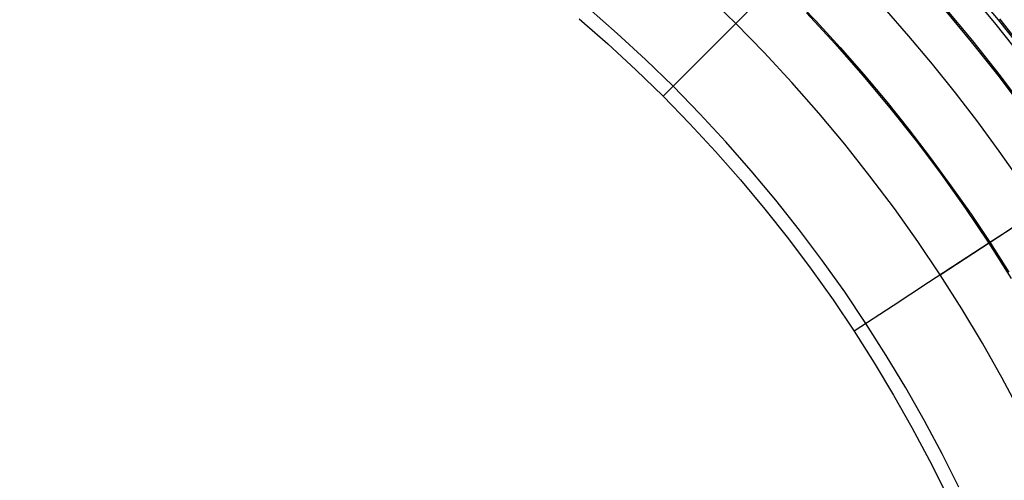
# Model space of a CAD drawing. Header units: millimetres. Extents: x -14 to 488, y -50 to 50.
# Tile 649 of 656: x 461 to 477, y 11 to 19. Entities that reach past the tile are written whole.
import ezdxf

# ---------------------------------------------------------------- set-up
doc = ezdxf.new("R2010")
doc.units = ezdxf.units.MM
doc.header["$MEASUREMENT"] = 0
doc.layers.add('Default', color=7, linetype='Continuous')

msp = doc.modelspace()

# ---------------------------------------------------------------- linework, layer by layer
at = {"layer": 'Default', "extrusion": (1.29204e-07, 2.43344e-08, 1)}
msp.add_lwpolyline([(480.443, 10.365), (480.23, 10.894), (480.005, 11.423), (479.768, 11.95), (479.518, 12.476), (479.256, 13), (478.982, 13.522), (478.695, 14.041), (478.395, 14.557), (478.083, 15.07), (477.759, 15.579), (477.422, 16.083), (477.072, 16.583), (476.71, 17.077), (476.336, 17.566), (475.949, 18.048), (475.551, 18.524), (475.141, 18.993), (474.719, 19.455), (474.285, 19.909), (473.84, 20.355), (473.384, 20.792), (472.917, 21.22), (472.439, 21.638), (471.951, 22.047), (471.453, 22.445), (470.946, 22.833), (470.429, 23.21), (469.903, 23.576), (469.368, 23.93), (468.825, 24.272), (468.274, 24.602), (467.716, 24.92), (467.151, 25.225), (466.579, 25.517), (466.001, 25.796), (465.418, 26.062), (464.829, 26.314), (464.235, 26.553), (463.637, 26.778), (463.036, 26.989), (462.431, 27.186), (461.823, 27.369), (461.212, 27.539), (460.6, 27.694), (459.986, 27.835), (459.372, 27.962), (458.756, 28.076), (458.141, 28.175), (457.526, 28.261), (456.912, 28.333), (456.299, 28.391), (455.688, 28.436), (455.08, 28.468), (454.473, 28.486), (453.87, 28.492), (453.27, 28.485), (452.673, 28.466), (452.081, 28.434), (451.493, 28.39), (450.909, 28.335), (450.331, 28.267), (449.758, 28.189), (449.191, 28.1), (448.629, 28), (448.07, 27.889), (447.509, 27.765), (446.946, 27.63), (446.383, 27.482), (445.82, 27.322), (445.256, 27.149), (444.693, 26.963), (444.13, 26.764), (443.568, 26.552), (443.008, 26.327), (442.45, 26.089), (441.895, 25.838), (441.342, 25.574), (440.792, 25.297), (440.247, 25.006), (439.705, 24.703), (439.168, 24.386), (438.636, 24.057), (438.11, 23.715), (437.59, 23.36), (437.076, 22.993), (436.569, 22.613), (436.069, 22.221), (435.577, 21.817), (435.094, 21.402), (434.619, 20.975), (434.153, 20.536), (433.696, 20.087), (433.249, 19.627), (432.812, 19.157), (432.386, 18.677), (431.97, 18.187), (431.566, 17.688), (431.173, 17.18), (430.792, 16.664), (430.423, 16.14), (430.066, 15.608), (429.721, 15.069), (429.389, 14.523), (429.071, 13.97), (428.765, 13.412), (428.472, 12.849), (428.193, 12.28), (427.927, 11.707), (427.674, 11.13), (427.436, 10.55), (427.21, 9.966), (426.999, 9.38), (426.801, 8.792), (426.616, 8.202), (426.446, 7.61), (426.288, 7.018), (426.144, 6.426), (426.014, 5.833), (425.897, 5.241), (425.792, 4.65), (425.701, 4.06), (425.623, 3.472), (425.557, 2.886), (425.504, 2.303), (425.463, 1.722), (425.433, 1.144), (425.416, 0.57), (425.41, 0)], dxfattribs=at)
at = {"layer": 'Default', "extrusion": (1.77552e-07, 3.34403e-08, 1)}
msp.add_lwpolyline([(478.583, 9.638), (478.287, 10.363), (478.021, 10.969), (477.738, 11.572), (477.438, 12.169), (477.122, 12.761), (476.791, 13.347), (476.443, 13.927), (476.079, 14.499), (475.7, 15.062), (475.306, 15.618), (474.896, 16.164), (474.472, 16.7), (474.034, 17.226), (473.582, 17.741), (473.116, 18.244), (472.638, 18.735), (472.147, 19.214), (471.643, 19.679), (471.128, 20.132), (470.603, 20.57), (470.066, 20.994), (469.52, 21.403), (468.965, 21.797), (468.401, 22.177), (467.829, 22.54), (467.25, 22.888), (466.664, 23.22), (466.072, 23.535), (465.474, 23.835), (464.872, 24.118), (464.265, 24.385), (463.655, 24.635), (463.043, 24.869), (462.428, 25.087), (461.811, 25.288), (461.193, 25.473), (460.575, 25.642), (459.957, 25.794), (459.34, 25.932), (458.724, 26.053), (458.11, 26.159), (457.498, 26.25), (456.889, 26.327), (456.283, 26.388), (455.681, 26.436), (455.084, 26.469), (454.491, 26.489), (453.903, 26.495), (453.315, 26.489), (452.721, 26.469), (452.124, 26.436), (451.522, 26.388), (450.916, 26.327), (450.307, 26.25), (449.696, 26.159), (449.081, 26.053), (448.466, 25.932), (447.848, 25.794), (447.23, 25.642), (446.612, 25.473), (445.994, 25.288), (445.378, 25.087), (444.763, 24.869), (444.15, 24.635), (443.54, 24.385), (442.933, 24.118), (442.331, 23.835), (441.733, 23.535), (441.141, 23.22), (440.555, 22.888), (439.976, 22.54), (439.404, 22.177), (438.84, 21.797), (438.285, 21.403), (437.739, 20.994), (437.203, 20.57), (436.677, 20.132), (436.162, 19.679), (435.659, 19.214), (435.168, 18.735), (434.689, 18.244), (434.223, 17.741), (433.771, 17.226), (433.333, 16.7), (432.909, 16.164), (432.499, 15.618), (432.105, 15.062), (431.726, 14.499), (431.362, 13.927), (431.015, 13.347), (430.683, 12.761), (430.367, 12.169), (430.068, 11.572), (429.785, 10.969), (429.518, 10.363), (429.267, 9.753), (429.034, 9.14), (428.816, 8.525), (428.615, 7.908), (428.43, 7.29), (428.261, 6.672), (428.108, 6.054), (427.971, 5.437), (427.849, 4.821), (427.743, 4.207), (427.652, 3.595), (427.576, 2.986), (427.514, 2.381), (427.467, 1.779), (427.434, 1.181), (427.414, 0.588), (427.407, 0)], dxfattribs=at)
at = {"layer": 'Default'}
for points in [[(476.503, 19.338), (476.995, 18.748), (477.471, 18.146)], [(476.563, 19.389), (477.056, 18.797), (477.533, 18.194)], [(476.392, 10.919), (476.11, 11.482), (475.812, 12.041), (475.499, 12.594), (475.171, 13.141), (474.828, 13.68), (474.47, 14.212), (474.098, 14.736), (473.712, 15.252), (473.312, 15.757), (472.898, 16.254), (472.471, 16.739), (472.032, 17.214), (471.58, 17.678), (471.117, 18.129), (470.642, 18.569), (470.156, 18.995)], [(473.825, 18.917), (474.308, 18.395), (474.777, 17.861), (475.231, 17.316), (475.671, 16.76), (476.095, 16.194), (476.504, 15.618), (476.897, 15.033), (477.274, 14.44)], [(476.117, 19.008), (476.601, 18.428), (477.069, 17.836), (477.52, 17.234)], [(476.136, 19.025), (476.62, 18.444), (477.089, 17.852), (477.541, 17.249)], [(470.001, 18.814), (470.483, 18.392), (470.953, 17.957), (471.412, 17.509), (471.859, 17.05), (472.294, 16.58), (472.717, 16.099), (473.127, 15.607), (473.523, 15.106), (473.905, 14.596), (474.274, 14.077), (474.628, 13.55), (474.968, 13.015), (475.293, 12.474), (475.603, 11.926), (475.898, 11.373), (476.178, 10.815)], [(477.074, 18.812), (477.551, 18.208)], [(477.076, 18.814), (477.554, 18.21)]]:
    msp.add_lwpolyline(points, dxfattribs=at)
for points in [[(472.638, 18.735, 259.886), (475.439, 21.536, 162.918)], [(473.571, 19.211, 259.943), (473.989, 18.773, 259.943), (474.396, 18.328, 259.943), (474.792, 17.875, 259.943), (475.177, 17.416, 259.943), (475.55, 16.95, 259.943), (475.911, 16.479, 259.943), (476.26, 16.002, 259.943), (476.597, 15.52, 259.943), (476.923, 15.033, 259.943), (477.236, 14.542, 259.943)], [(472.923, 19.02, 2.607), (472.469, 18.567, 2.404), (471.967, 18.064, 2.202), (471.412, 17.509, 2)], [(476.079, 14.499, 259.886), (479.395, 16.666, 162.918)], [(477.352, 15.331, 3.019), (477.132, 15.187, 2.914), (476.897, 15.033, 2.808), (476.417, 14.719, 2.607), (475.88, 14.368, 2.404), (475.285, 13.979, 2.202), (474.628, 13.55, 2)]]:
    msp.add_polyline3d(points, dxfattribs=at)

doc.saveas('drawing.dxf')
